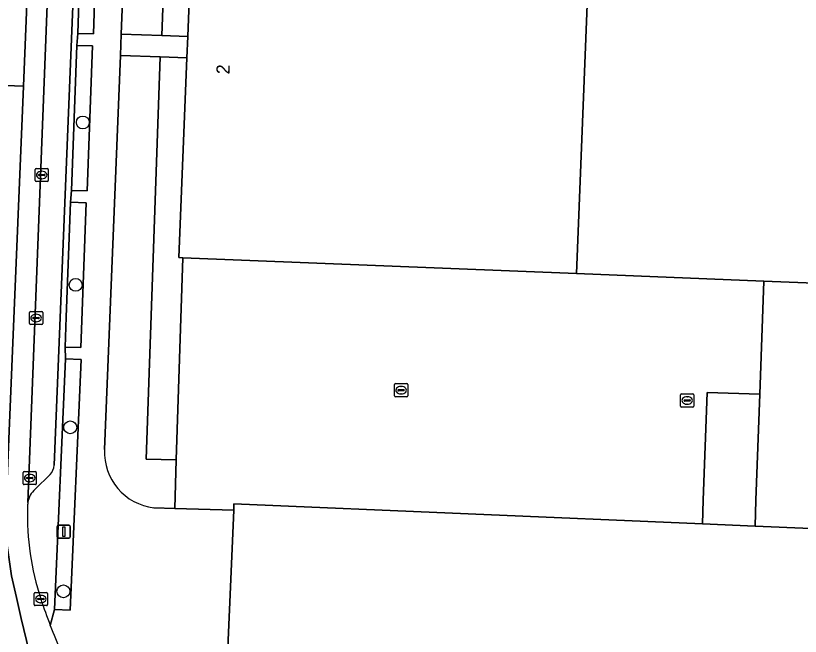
# Model space of a CAD drawing. Extents: x 160732 to 162107, y 387428 to 388479.
# Drawn here: x 161429.8 to 161489.4, y 387489.7 to 387536.7 of the extents above; entities that cross this region are included whole.
import ezdxf

# ---------------------------------------------------------------- set-up
doc = ezdxf.new("R2010")
doc.units = 0
for name, color, linetype in [('IMGEO_Boom', 7, 'Continuous'), ('IMGEO_Erf', 7, 'Continuous'), ('IMGEO_Fietspad_gesloten', 7, 'Continuous'), ('IMGEO_Groenvoorziening', 7, 'Continuous'), ('IMGEO_Haag', 7, 'Continuous'), ('IMGEO_Kolk', 7, 'Continuous'), ('IMGEO_Lichtmast', 7, 'Continuous'), ('IMGEO_Muur', 7, 'Continuous'), ('IMGEO_Pand', 7, 'Continuous'), ('IMGEO_Pand_nummerreeks', 7, 'Continuous'), ('IMGEO_Parkeervlak_open', 7, 'Continuous'), ('IMGEO_Rijbaan_lokaal_gesloten', 7, 'Continuous'), ('IMGEO_Rijbaan_lokaal_open', 7, 'Continuous'), ('IMGEO_Verkeerseiland_open', 7, 'Continuous'), ('IMGEO_Voetpad_gesloten', 7, 'Continuous'), ('IMGEO_Voetpad_open', 7, 'Continuous')]:
    doc.layers.add(name, color=color, linetype=linetype)

msp = doc.modelspace()

# ---------------------------------------------------------------- linework, layer by layer
at = {"layer": 'IMGEO_Boom'}
for centre in [(161434.917, 387528.633), (161434.378, 387516.319), (161433.963, 387505.519), (161433.447, 387493.079)]:
    msp.add_circle(centre, 0.489, dxfattribs=at)
at = {"layer": 'IMGEO_Erf'}
msp.add_lwpolyline([(161493.372, 387585.566), (161479.667, 387586.101), (161479.723, 387587.494), (161475.098, 387587.675), (161474.861, 387581.731), (161474.79, 387579.95), (161477.555, 387579.84), (161477.432, 387576.739), (161475.044, 387576.833), (161475.018, 387576.184), (161474.681, 387576.197), (161474.111, 387561.934), (161474.465, 387561.92), (161474.439, 387561.271), (161474.113, 387561.285), (161473.55, 387547.206), (161473.892, 387547.192), (161473.864, 387546.489), (161473.537, 387546.502), (161472.366, 387517.189), (161486.585, 387516.603), (161491.083, 387516.418)], dxfattribs=at)
at = {"layer": 'IMGEO_Fietspad_gesloten'}
for points in [[(161437.672, 387673.108), (161437.678, 387673.258), (161437.693, 387673.503), (161436.141, 387673.546), (161434.044, 387620.92), (161433.312, 387602.562), (161431.189, 387550.73), (161430.424, 387531.378), (161429.094, 387499.76), (161429.116, 387497.852), (161429.16, 387496.739), (161429.498, 387494.264), (161429.88, 387492.617), (161430.229, 387491.014), (161431.483, 387485.911), (161432.421, 387482.288)], [(161430.746, 387499.815), (161432.463, 387544.069), (161437.672, 387673.108)]]:
    msp.add_lwpolyline(points, dxfattribs=at)
for centre, radius, start, end in [((161450.396, 387498.73), 19.678, 177.91857, 198.47319), ((161432.366, 387499.564), 1.639, 171.1922, 184.16474), ((161473.815, 387506.418), 44.327, 198.30683, 201.0623), ((161474.724, 387506.823), 45.32, 201.12738, 203.82292)]:
    msp.add_arc(centre, radius, start, end, dxfattribs=at)
at = {"layer": 'IMGEO_Groenvoorziening'}
for points in [[(161443.378, 387547.759), (161443.014, 387547.774), (161443.04, 387548.427), (161443.393, 387548.413), (161443.535, 387551.973), (161438.513, 387552.175), (161438.393, 387549.209), (161441.422, 387549.065), (161440.9, 387535.217), (161442.874, 387535.142)], [(161438.393, 387549.209), (161437.831, 387535.333), (161440.9, 387535.217), (161441.422, 387549.065)], [(161436.09, 387546.312), (161434.893, 387546.351), (161434.536, 387535.383), (161435.733, 387535.344)], [(161435.657, 387534.438), (161434.464, 387534.483), (161434.049, 387523.482), (161435.242, 387523.437)], [(161442.518, 387518.381), (161442.205, 387518.394), (161442.81, 387533.53), (161440.783, 387533.606), (161439.726, 387503.1), (161442.011, 387503.049)], [(161433.568, 387511.602), (161434.764, 387511.557), (161435.178, 387522.551), (161433.982, 387522.596), (161433.653, 387513.867)], [(161434.787, 387510.649), (161433.605, 387510.701), (161432.769, 387491.703), (161433.951, 387491.651)]]:
    msp.add_lwpolyline(points, close=True, dxfattribs=at)
for points in [[(161440.783, 387533.606), (161437.766, 387533.72), (161436.557, 387503.828)], [(161440.313, 387499.409), (161441.889, 387499.366), (161442.011, 387503.049), (161439.726, 387503.1), (161440.783, 387533.606)]]:
    msp.add_lwpolyline(points, dxfattribs=at)
msp.add_arc((161440.832, 387503.656), 4.278, 177.69402, 263.0328, dxfattribs=at)
at = {"layer": 'IMGEO_Haag'}
for points in [[(161436.09, 387546.312), (161434.893, 387546.351), (161434.536, 387535.383), (161435.733, 387535.344)], [(161435.657, 387534.438), (161434.464, 387534.483), (161434.049, 387523.482), (161435.242, 387523.437)], [(161433.568, 387511.602), (161434.764, 387511.557), (161435.178, 387522.551), (161433.982, 387522.596), (161433.653, 387513.867)], [(161434.787, 387510.649), (161433.605, 387510.701), (161432.769, 387491.703), (161433.951, 387491.651)]]:
    msp.add_lwpolyline(points, close=True, dxfattribs=at)
at = {"layer": 'IMGEO_Kolk'}
for p, q in [((161431.298, 387524.225), (161431.298, 387525.077)), ((161431.373, 387525.151), (161432.225, 387525.151)), ((161432.299, 387525.077), (161432.299, 387524.225)), ((161431.557, 387524.645), (161431.557, 387524.657)), ((161431.995, 387524.608), (161431.597, 387524.608)), ((161431.6, 387524.694), (161431.998, 387524.694)), ((161431.786, 387524.931), (161431.811, 387524.931)), ((161432.041, 387524.657), (161432.041, 387524.645)), ((161432.225, 387524.151), (161431.373, 387524.151)), ((161431.809, 387524.371), (161431.784, 387524.371)), ((161430.946, 387514.306), (161431.798, 387514.306)), ((161430.871, 387513.38), (161430.871, 387514.232)), ((161431.13, 387513.8), (161431.13, 387513.812)), ((161431.568, 387513.763), (161431.17, 387513.763)), ((161431.173, 387513.849), (161431.571, 387513.849)), ((161431.359, 387514.086), (161431.384, 387514.086)), ((161431.614, 387513.812), (161431.614, 387513.8)), ((161431.872, 387514.232), (161431.872, 387513.38)), ((161431.798, 387513.306), (161430.946, 387513.306)), ((161431.382, 387513.526), (161431.357, 387513.526)), ((161458.566, 387507.907), (161458.566, 387508.759)), ((161458.641, 387508.833), (161459.493, 387508.833)), ((161458.825, 387508.327), (161458.825, 387508.339)), ((161458.868, 387508.376), (161459.266, 387508.376)), ((161459.054, 387508.613), (161459.079, 387508.613)), ((161459.309, 387508.339), (161459.309, 387508.327)), ((161459.567, 387508.759), (161459.567, 387507.907)), ((161459.493, 387507.833), (161458.641, 387507.833)), ((161459.263, 387508.29), (161458.865, 387508.29)), ((161459.077, 387508.053), (161459.052, 387508.053)), ((161480.27, 387507.127), (161480.27, 387507.979)), ((161480.345, 387508.053), (161481.197, 387508.053)), ((161480.758, 387507.833), (161480.783, 387507.833)), ((161481.271, 387507.979), (161481.271, 387507.127)), ((161480.529, 387507.547), (161480.529, 387507.559)), ((161480.967, 387507.51), (161480.569, 387507.51)), ((161480.572, 387507.596), (161480.97, 387507.596)), ((161480.781, 387507.273), (161480.756, 387507.273)), ((161481.013, 387507.559), (161481.013, 387507.547)), ((161481.197, 387507.053), (161480.345, 387507.053)), ((161430.389, 387501.243), (161430.389, 387502.095)), ((161430.464, 387502.169), (161431.316, 387502.169)), ((161430.877, 387501.949), (161430.902, 387501.949)), ((161431.39, 387502.095), (161431.39, 387501.243)), ((161430.648, 387501.663), (161430.648, 387501.675)), ((161431.086, 387501.626), (161430.688, 387501.626)), ((161430.691, 387501.712), (161431.089, 387501.712)), ((161430.9, 387501.389), (161430.875, 387501.389)), ((161431.132, 387501.675), (161431.132, 387501.663)), ((161431.316, 387501.169), (161430.464, 387501.169)), ((161431.231, 387492.069), (161431.231, 387492.921)), ((161431.306, 387492.995), (161432.158, 387492.995)), ((161432.232, 387492.921), (161432.232, 387492.069)), ((161431.49, 387492.489), (161431.49, 387492.501)), ((161431.928, 387492.452), (161431.53, 387492.452)), ((161431.533, 387492.538), (161431.931, 387492.538)), ((161431.719, 387492.775), (161431.744, 387492.775)), ((161431.974, 387492.501), (161431.974, 387492.489)), ((161432.158, 387491.995), (161431.306, 387491.995)), ((161431.742, 387492.215), (161431.717, 387492.215))]:
    msp.add_line(p, q, dxfattribs=at)
for points in [[(161431.298, 387524.225), (161431.298, 387525.077)], [(161431.373, 387525.151), (161432.225, 387525.151)], [(161432.299, 387525.077), (161432.299, 387524.225)], [(161432.225, 387524.151), (161431.373, 387524.151)], [(161430.946, 387514.306), (161431.798, 387514.306)], [(161430.871, 387513.38), (161430.871, 387514.232)], [(161431.872, 387514.232), (161431.872, 387513.38)], [(161431.798, 387513.306), (161430.946, 387513.306)], [(161458.566, 387507.907), (161458.566, 387508.759)], [(161458.641, 387508.833), (161459.493, 387508.833)], [(161459.567, 387508.759), (161459.567, 387507.907)], [(161459.493, 387507.833), (161458.641, 387507.833)], [(161480.27, 387507.127), (161480.27, 387507.979)], [(161480.345, 387508.053), (161481.197, 387508.053)], [(161481.271, 387507.979), (161481.271, 387507.127)], [(161481.197, 387507.053), (161480.345, 387507.053)], [(161430.389, 387501.243), (161430.389, 387502.095)], [(161430.464, 387502.169), (161431.316, 387502.169)], [(161431.39, 387502.095), (161431.39, 387501.243)], [(161431.316, 387501.169), (161430.464, 387501.169)], [(161431.231, 387492.069), (161431.231, 387492.921)], [(161431.306, 387492.995), (161432.158, 387492.995)], [(161432.232, 387492.921), (161432.232, 387492.069)], [(161432.158, 387491.995), (161431.306, 387491.995)]]:
    msp.add_lwpolyline(points, dxfattribs=at)
for centre, radius, start, end in [((161431.375, 387525.075), 0.0765, 91.55205, 178.44795), ((161431.375, 387525.075), 0.0765, 91.55205, 178.44795), ((161432.223, 387525.075), 0.0765, 1.55205, 88.44795), ((161432.223, 387525.075), 0.0765, 1.55205, 88.44795), ((161431.597, 387524.654), 0.0403, 85.87752, 175.75265), ((161431.594, 387524.644), 0.0366, 178.93798, 274.71019), ((161431.998, 387524.651), 0.043, 264.86636, 352.45326), ((161432.002, 387524.656), 0.0386, 1.73085, 96.63898), ((161431.375, 387524.227), 0.0765, 181.55205, 268.44795), ((161431.375, 387524.227), 0.0765, 181.55205, 268.44795), ((161432.223, 387524.227), 0.0765, 271.55205, 358.44795), ((161432.223, 387524.227), 0.0765, 271.55205, 358.44795), ((161430.948, 387514.23), 0.0765, 91.55205, 178.44795), ((161430.948, 387514.23), 0.0765, 91.55205, 178.44795), ((161431.796, 387514.23), 0.0765, 1.55205, 88.44795), ((161431.796, 387514.23), 0.0765, 1.55205, 88.44795), ((161431.17, 387513.809), 0.0403, 85.87752, 175.75265), ((161431.167, 387513.799), 0.0366, 178.93798, 274.71019), ((161431.571, 387513.806), 0.043, 264.86636, 352.45326), ((161431.575, 387513.811), 0.0386, 1.73085, 96.63898), ((161430.948, 387513.382), 0.0765, 181.55205, 268.44795), ((161430.948, 387513.382), 0.0765, 181.55205, 268.44795), ((161431.796, 387513.382), 0.0765, 271.55205, 358.44795), ((161431.796, 387513.382), 0.0765, 271.55205, 358.44795), ((161458.643, 387508.757), 0.0765, 91.55205, 178.44795), ((161458.643, 387508.757), 0.0765, 91.55205, 178.44795), ((161458.865, 387508.336), 0.0403, 85.87752, 175.75265), ((161458.862, 387508.326), 0.0366, 178.93798, 274.71019), ((161459.266, 387508.333), 0.043, 264.86636, 352.45326), ((161459.27, 387508.338), 0.0386, 1.73085, 96.63898), ((161459.491, 387508.757), 0.0765, 1.55205, 88.44795), ((161459.491, 387508.757), 0.0765, 1.55205, 88.44795), ((161458.643, 387507.909), 0.0765, 181.55205, 268.44795), ((161458.643, 387507.909), 0.0765, 181.55205, 268.44795), ((161459.491, 387507.909), 0.0765, 271.55205, 358.44795), ((161459.491, 387507.909), 0.0765, 271.55205, 358.44795), ((161480.347, 387507.977), 0.0765, 91.55205, 178.44795), ((161480.347, 387507.977), 0.0765, 91.55205, 178.44795), ((161481.195, 387507.977), 0.0765, 1.55205, 88.44795), ((161481.195, 387507.977), 0.0765, 1.55205, 88.44795), ((161480.569, 387507.556), 0.0403, 85.87752, 175.75265), ((161480.566, 387507.546), 0.0366, 178.93798, 274.71019), ((161480.97, 387507.553), 0.043, 264.86636, 352.45326), ((161480.974, 387507.558), 0.0386, 1.73085, 96.63898), ((161480.347, 387507.129), 0.0765, 181.55205, 268.44795), ((161480.347, 387507.129), 0.0765, 181.55205, 268.44795), ((161481.195, 387507.129), 0.0765, 271.55205, 358.44795), ((161481.195, 387507.129), 0.0765, 271.55205, 358.44795), ((161430.466, 387502.093), 0.0765, 91.55205, 178.44795), ((161430.466, 387502.093), 0.0765, 91.55205, 178.44795), ((161431.314, 387502.093), 0.0765, 1.55205, 88.44795), ((161431.314, 387502.093), 0.0765, 1.55205, 88.44795), ((161430.466, 387501.245), 0.0765, 181.55205, 268.44795), ((161430.466, 387501.245), 0.0765, 181.55205, 268.44795), ((161430.688, 387501.672), 0.0403, 85.87752, 175.75265), ((161430.685, 387501.662), 0.0366, 178.93798, 274.71019), ((161431.089, 387501.669), 0.043, 264.86636, 352.45326), ((161431.093, 387501.674), 0.0386, 1.73085, 96.63898), ((161431.314, 387501.245), 0.0765, 271.55205, 358.44795), ((161431.314, 387501.245), 0.0765, 271.55205, 358.44795), ((161431.308, 387492.919), 0.0765, 91.55205, 178.44795), ((161431.308, 387492.919), 0.0765, 91.55205, 178.44795), ((161432.156, 387492.919), 0.0765, 1.55205, 88.44795), ((161432.156, 387492.919), 0.0765, 1.55205, 88.44795), ((161431.53, 387492.498), 0.0403, 85.87752, 175.75265), ((161431.527, 387492.488), 0.0366, 178.93798, 274.71019), ((161431.931, 387492.495), 0.043, 264.86636, 352.45326), ((161431.935, 387492.5), 0.0386, 1.73085, 96.63898), ((161431.308, 387492.071), 0.0765, 181.55205, 268.44795), ((161431.308, 387492.071), 0.0765, 181.55205, 268.44795), ((161432.156, 387492.071), 0.0765, 271.55205, 358.44795), ((161432.156, 387492.071), 0.0765, 271.55205, 358.44795)]:
    msp.add_arc(centre, radius, start, end, dxfattribs=at)
for centre, major_axis, ratio, start_param, end_param in [((161431.785, 387524.651), (-0.387, 0.002), 0.722429, 4.712389, 7.853982), ((161431.81, 387524.651), (-0.39, 0.002), 0.717154, 1.570796, 4.712389), ((161431.358, 387513.806), (-0.387, 0.002), 0.722429, 4.712389, 7.853982), ((161431.383, 387513.806), (-0.39, 0.002), 0.717154, 1.570796, 4.712389), ((161459.053, 387508.333), (-0.387, 0.002), 0.722429, 4.712389, 7.853982), ((161459.078, 387508.333), (-0.39, 0.002), 0.717154, 1.570796, 4.712389), ((161480.757, 387507.553), (-0.387, 0.002), 0.722429, 4.712389, 7.853982), ((161480.782, 387507.553), (-0.39, 0.002), 0.717154, 1.570796, 4.712389), ((161430.876, 387501.669), (-0.387, 0.002), 0.722429, 4.712389, 7.853982), ((161430.901, 387501.669), (-0.39, 0.002), 0.717154, 1.570796, 4.712389), ((161431.718, 387492.495), (-0.387, 0.002), 0.722429, 4.712389, 7.853982), ((161431.743, 387492.495), (-0.39, 0.002), 0.717154, 1.570796, 4.712389)]:
    msp.add_ellipse(centre, major_axis=major_axis, ratio=ratio, start_param=start_param, end_param=end_param, dxfattribs=at)
at = {"layer": 'IMGEO_Lichtmast'}
for p, q in [((161432.973, 387497.203), (161432.973, 387498.003)), ((161432.973, 387498.003), (161432.973, 387497.203)), ((161433.073, 387498.103), (161433.863, 387498.103)), ((161433.863, 387498.103), (161433.073, 387498.103)), ((161433.963, 387498.003), (161433.963, 387497.203)), ((161433.963, 387497.203), (161433.963, 387498.003)), ((161433.863, 387497.103), (161433.073, 387497.103)), ((161433.073, 387497.103), (161433.863, 387497.103))]:
    msp.add_line(p, q, dxfattribs=at)
msp.add_lwpolyline([(161433.393, 387497.978), (161433.543, 387497.978), (161433.543, 387497.228), (161433.393, 387497.228), (161433.393, 387497.978)], dxfattribs=at)
for centre, start, end in [((161433.073, 387498.003), 90, 180), ((161433.073, 387498.003), 90, 180), ((161433.863, 387498.003), 0, 90), ((161433.863, 387498.003), 360, 90), ((161433.073, 387497.203), 180, 270), ((161433.073, 387497.203), 180, 270), ((161433.863, 387497.203), 270, 0), ((161433.863, 387497.203), 270, 0)]:
    msp.add_arc(centre, 0.1, start, end, dxfattribs=at)
at = {"layer": 'IMGEO_Muur'}
for points in [[(161486.585, 387516.603), (161472.366, 387517.189)], [(161491.083, 387516.418), (161486.585, 387516.603)]]:
    msp.add_lwpolyline(points, dxfattribs=at)
at = {"layer": 'IMGEO_Pand'}
for points in [[(161442.205, 387518.394), (161442.518, 387518.381), (161472.366, 387517.189), (161473.537, 387546.502), (161473.536, 387546.853), (161443.387, 387548.085), (161443.378, 387547.759), (161442.874, 387535.142), (161442.81, 387533.53)], [(161490.418, 387498.148), (161490.155, 387498.159), (161490.142, 387497.853), (161485.919, 387498.031), (161481.923, 387498.2), (161446.386, 387499.702), (161446.366, 387499.225), (161445.728, 387484.154), (161473.669, 387482.973), (161474.976, 387482.918), (161482.168, 387482.614), (161489.161, 387482.319), (161489.412, 387482.308), (161489.399, 387481.991), (161489.665, 387481.98)]]:
    msp.add_lwpolyline(points, close=True, dxfattribs=at)
at = {"layer": 'IMGEO_Parkeervlak_open'}
for points in [[(161437.678, 387673.258), (161437.672, 387673.108), (161432.463, 387544.069), (161430.746, 387499.815)], [(161432.756, 387502.647), (161436.533, 387595.931)], [(161431.295, 387500.821), (161432.437, 387501.939)]]:
    msp.add_lwpolyline(points, dxfattribs=at)
for centre, radius, start, end in [((161431.536, 387502.771), 1.226, 317.28252, 354.20816), ((161432.395, 387499.568), 1.667, 131.2774, 171.47774)]:
    msp.add_arc(centre, radius, start, end, dxfattribs=at)
at = {"layer": 'IMGEO_Rijbaan_lokaal_gesloten'}
for points in [[(161430.424, 387531.378), (161426.94, 387531.516), (161426.772, 387526.14), (161425.567, 387495.234), (161425.305, 387492.176), (161425.076, 387490.976), (161424.574, 387489.471), (161424.051, 387488.119), (161421.321, 387481.554)], [(161432.421, 387482.288), (161431.483, 387485.911), (161430.229, 387491.014), (161429.88, 387492.617), (161429.498, 387494.264), (161429.16, 387496.739), (161429.116, 387497.852), (161429.094, 387499.76), (161430.424, 387531.378)]]:
    msp.add_lwpolyline(points, dxfattribs=at)
at = {"layer": 'IMGEO_Rijbaan_lokaal_open'}
msp.add_lwpolyline([(161431.189, 387550.73), (161427.837, 387550.882), (161426.175, 387550.958), (161426.09, 387548.689), (161425.376, 387531.578), (161426.94, 387531.516), (161430.424, 387531.378)], close=True, dxfattribs=at)
at = {"layer": 'IMGEO_Verkeerseiland_open'}
for points in [[(161434.893, 387546.351), (161435.009, 387547.273), (161435.38, 387558.251), (161435.511, 387559.165), (161435.856, 387570.136), (161435.995, 387571.044), (161436.312, 387582.033), (161436.467, 387582.934), (161436.944, 387593.234), (161436.989, 387595.912), (161436.533, 387595.931), (161432.756, 387502.647)], [(161432.45, 387490.488), (161432.769, 387491.703), (161433.605, 387510.701), (161433.568, 387511.602), (161433.653, 387513.867), (161433.982, 387522.596), (161434.049, 387523.482), (161434.464, 387534.483), (161434.536, 387535.383), (161434.893, 387546.351)], [(161432.437, 387501.939), (161431.295, 387500.821)]]:
    msp.add_lwpolyline(points, dxfattribs=at)
for centre, radius, start, end in [((161431.536, 387502.771), 1.226, 317.28252, 354.20816), ((161432.395, 387499.568), 1.667, 131.2774, 171.47774), ((161450.396, 387498.73), 19.678, 177.91857, 198.47319), ((161432.366, 387499.564), 1.639, 171.1922, 184.16474), ((161473.815, 387506.418), 44.327, 198.30683, 201.0623)]:
    msp.add_arc(centre, radius, start, end, dxfattribs=at)
at = {"layer": 'IMGEO_Voetpad_gesloten'}
msp.add_lwpolyline([(161481.923, 387498.2), (161485.919, 387498.031), (161485.99, 387500), (161486.278, 387508.025), (161482.281, 387508.169), (161481.988, 387500)], close=True, dxfattribs=at)
at = {"layer": 'IMGEO_Voetpad_open'}
for points in [[(161436.557, 387503.828), (161437.766, 387533.72), (161437.831, 387535.333), (161438.393, 387549.209)], [(161436.09, 387546.312), (161435.733, 387535.344), (161434.536, 387535.383), (161434.464, 387534.483), (161435.657, 387534.438), (161435.242, 387523.437), (161434.049, 387523.482), (161433.982, 387522.596), (161435.178, 387522.551), (161434.764, 387511.557), (161433.568, 387511.602), (161433.605, 387510.701), (161434.787, 387510.649), (161433.951, 387491.651), (161432.769, 387491.703), (161432.45, 387490.488)], [(161491.083, 387516.418), (161486.585, 387516.603), (161486.278, 387508.025), (161485.99, 387500), (161485.919, 387498.031), (161490.142, 387497.853)], [(161445.666, 387484.055), (161445.728, 387484.154), (161446.366, 387499.225), (161441.889, 387499.366), (161440.313, 387499.409)]]:
    msp.add_lwpolyline(points, dxfattribs=at)
for points in [[(161442.874, 387535.142), (161440.9, 387535.217), (161437.831, 387535.333), (161437.766, 387533.72), (161440.783, 387533.606), (161442.81, 387533.53)], [(161482.281, 387508.169), (161486.278, 387508.025), (161486.585, 387516.603), (161472.366, 387517.189), (161442.518, 387518.381), (161442.011, 387503.049), (161441.889, 387499.366), (161446.366, 387499.225), (161446.386, 387499.702), (161481.923, 387498.2), (161481.988, 387500)]]:
    msp.add_lwpolyline(points, close=True, dxfattribs=at)
for centre, radius, start, end in [((161440.832, 387503.656), 4.278, 177.69402, 263.0328), ((161474.724, 387506.823), 45.32, 201.12738, 203.82292)]:
    msp.add_arc(centre, radius, start, end, dxfattribs=at)

# ---------------------------------------------------------------- texts
at = {"layer": 'IMGEO_Pand_nummerreeks'}
msp.add_text('2', height=1, rotation=87.71251, dxfattribs=at).set_placement((161446.042, 387532.271))

doc.saveas('drawing.dxf')
